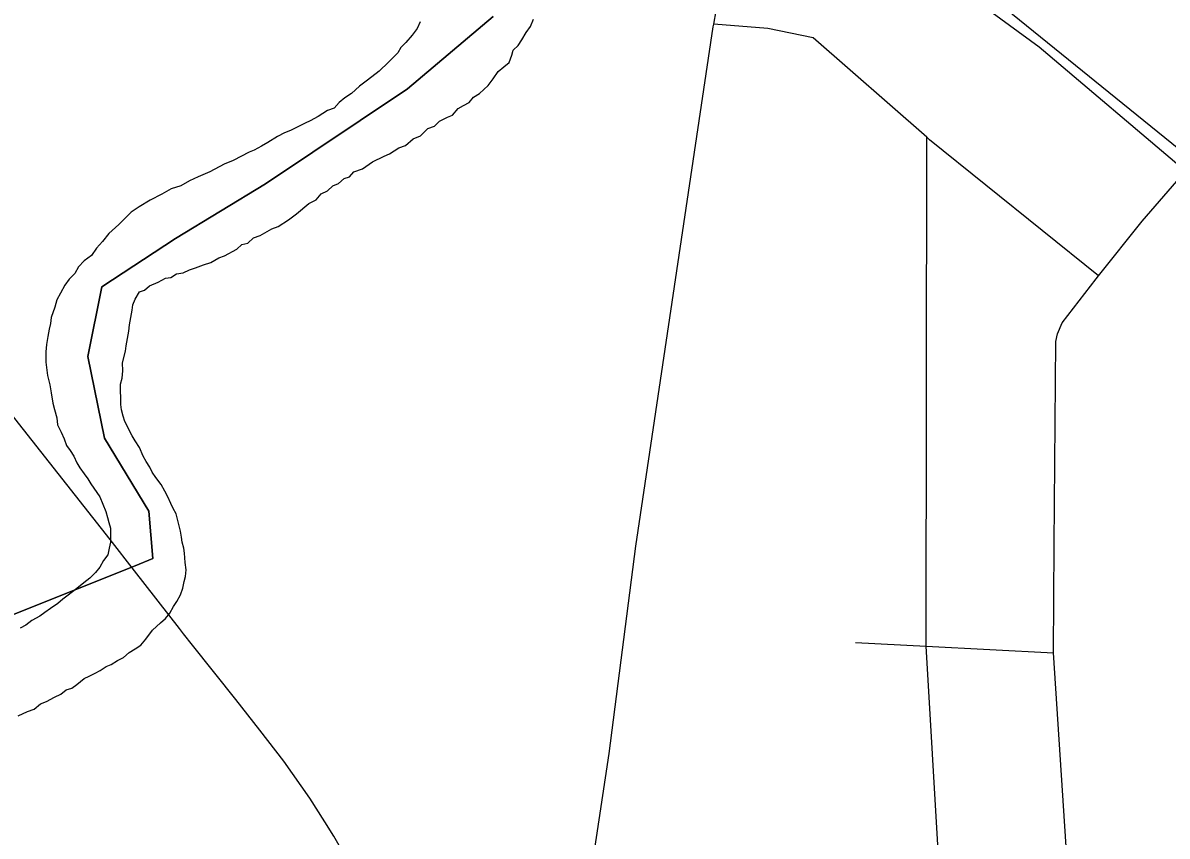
# Model space of a CAD drawing. Extents: x -59 to 82, y -3 to 49.
# Drawn here: x -54.529 to -53.935, y 46.78 to 47.202 of the extents above; entities that cross this region are included whole.
import ezdxf

# ---------------------------------------------------------------- set-up
doc = ezdxf.new("R2010")
doc.units = 0
for name, color, linetype in [('GM_X_City_Street', 7, 'Continuous'), ('GM_X_Corporation', 7, 'Continuous'), ('GM_X_Major_River', 7, 'Continuous'), ('GM_X_Rail_Line', 7, 'Continuous'), ('GM_X_State_Route', 7, 'Continuous')]:
    doc.layers.add(name, color=color, linetype=linetype)

msp = doc.modelspace()

# ---------------------------------------------------------------- linework, layer by layer
at = {"layer": 'GM_X_City_Street'}
for p, q in [((-54.17026, 47.20184), (-54.1579, 47.27056)), ((-54.00129, 47.18978), (-54.06942, 47.23997)), ((-54.21067, 46.93084), (-54.17052, 47.20042)), ((-54.17052, 47.20042), (-54.17026, 47.20184)), ((-54.14213, 47.1996), (-54.17026, 47.20184)), ((-54.11867, 47.19463), (-54.14213, 47.1996)), ((-54.05964, 47.14307), (-54.11867, 47.19463)), ((-53.92522, 47.12554), (-54.00129, 47.18978)), ((-54.05989, 46.87887), (-54.05964, 47.14307)), ((-54.0582, 47.1418), (-54.05964, 47.14307)), ((-53.97042, 47.0711), (-54.0582, 47.1418)), ((-53.94774, 47.09951), (-53.92522, 47.12554)), ((-53.97042, 47.0711), (-53.94774, 47.09951)), ((-53.98937, 47.04671), (-53.97163, 47.06959)), ((-53.97163, 47.06959), (-53.97042, 47.0711)), ((-53.99172, 47.04103), (-53.98937, 47.04671)), ((-53.9925, 47.03701), (-53.99172, 47.04103)), ((-53.99342, 46.93158), (-53.9925, 47.03701)), ((-54.22452, 46.82331), (-54.21067, 46.93084)), ((-53.99374, 46.87545), (-53.99342, 46.93158)), ((-54.09667, 46.88077), (-54.05989, 46.87887)), ((-54.05262, 46.75427), (-54.05989, 46.87887)), ((-54.05989, 46.87887), (-53.99374, 46.87545)), ((-53.98599, 46.75551), (-53.99374, 46.87545)), ((-54.2356, 46.75019), (-54.22452, 46.82331))]:
    msp.add_line(p, q, dxfattribs=at)
at = {"layer": 'GM_X_Corporation'}
for p, q in [((-54.2848, 47.20568), (-54.32934, 47.16813)), ((-54.32934, 47.16813), (-54.2848, 47.20568)), ((-54.32934, 47.16813), (-54.40303, 47.11896)), ((-54.40303, 47.11896), (-54.32934, 47.16813)), ((-54.40303, 47.11896), (-54.44991, 47.0905)), ((-54.44991, 47.0905), (-54.40303, 47.11896)), ((-54.44991, 47.0905), (-54.48808, 47.06553)), ((-54.48808, 47.06553), (-54.44991, 47.0905)), ((-54.48808, 47.06553), (-54.49542, 47.02937)), ((-54.49542, 47.02937), (-54.48808, 47.06553)), ((-54.49542, 47.02937), (-54.48676, 46.98689)), ((-54.48676, 46.98689), (-54.49542, 47.02937)), ((-54.48676, 46.98689), (-54.46371, 46.94906)), ((-54.46371, 46.94906), (-54.48676, 46.98689)), ((-54.46371, 46.94906), (-54.46163, 46.92438)), ((-54.46163, 46.92438), (-54.46371, 46.94906)), ((-54.47085, 46.9207), (-54.62746, 46.8582)), ((-54.62746, 46.8582), (-54.47085, 46.9207)), ((-54.46163, 46.92438), (-54.47085, 46.9207)), ((-54.47085, 46.9207), (-54.46163, 46.92438))]:
    msp.add_line(p, q, dxfattribs=at)
at = {"layer": 'GM_X_Major_River'}
for p, q in [((-54.26544, 47.20059), (-54.26396, 47.20441)), ((-54.32426, 47.1996), (-54.32689, 47.19615)), ((-54.32278, 47.20303), (-54.32426, 47.1996)), ((-54.26768, 47.19753), (-54.26544, 47.20059)), ((-54.33026, 47.19232), (-54.33289, 47.18963)), ((-54.32689, 47.19615), (-54.33026, 47.19232)), ((-54.27179, 47.19066), (-54.26992, 47.19371)), ((-54.26992, 47.19371), (-54.26768, 47.19753)), ((-54.33438, 47.18696), (-54.33926, 47.18197)), ((-54.33289, 47.18963), (-54.33438, 47.18696)), ((-54.27515, 47.18569), (-54.27442, 47.18835)), ((-54.27442, 47.18835), (-54.27179, 47.19066)), ((-54.33926, 47.18197), (-54.34415, 47.17737)), ((-54.27927, 47.17957), (-54.27663, 47.18187)), ((-54.27663, 47.18187), (-54.27515, 47.18569)), ((-54.34415, 47.17737), (-54.35018, 47.17275)), ((-54.2849, 47.17343), (-54.28228, 47.17726)), ((-54.28228, 47.17726), (-54.27927, 47.17957)), ((-54.35432, 47.16967), (-54.35846, 47.16582)), ((-54.35018, 47.17275), (-54.35432, 47.16967)), ((-54.29203, 47.16576), (-54.28752, 47.16999)), ((-54.28752, 47.16999), (-54.2849, 47.17343)), ((-54.36185, 47.16351), (-54.36486, 47.1612)), ((-54.35846, 47.16582), (-54.36185, 47.16351)), ((-54.29729, 47.16115), (-54.29505, 47.16383)), ((-54.29505, 47.16383), (-54.29203, 47.16576)), ((-54.37089, 47.15696), (-54.37579, 47.15387)), ((-54.36749, 47.15814), (-54.37089, 47.15696)), ((-54.36486, 47.1612), (-54.36749, 47.15814)), ((-54.30596, 47.15461), (-54.30296, 47.15806)), ((-54.30296, 47.15806), (-54.30032, 47.1596)), ((-54.30032, 47.1596), (-54.29729, 47.16115)), ((-54.37995, 47.15155), (-54.38259, 47.15038)), ((-54.37579, 47.15387), (-54.37995, 47.15155)), ((-54.31539, 47.14881), (-54.31276, 47.1515)), ((-54.31276, 47.1515), (-54.3086, 47.15344)), ((-54.3086, 47.15344), (-54.30596, 47.15461)), ((-54.39317, 47.14534), (-54.39694, 47.1434)), ((-54.39014, 47.14651), (-54.39317, 47.14534)), ((-54.38637, 47.14845), (-54.39014, 47.14651)), ((-54.38259, 47.15038), (-54.38637, 47.14845)), ((-54.32255, 47.1438), (-54.31879, 47.14764)), ((-54.31879, 47.14764), (-54.31539, 47.14881)), ((-54.40185, 47.14031), (-54.40524, 47.13837)), ((-54.39694, 47.1434), (-54.40185, 47.14031)), ((-54.33387, 47.13761), (-54.33047, 47.13878)), ((-54.33047, 47.13878), (-54.32633, 47.14224)), ((-54.32633, 47.14224), (-54.32255, 47.1438)), ((-54.41166, 47.13527), (-54.41997, 47.131)), ((-54.40902, 47.13643), (-54.41166, 47.13527)), ((-54.40524, 47.13837), (-54.40902, 47.13643)), ((-54.34746, 47.13025), (-54.34142, 47.13335)), ((-54.34142, 47.13335), (-54.33877, 47.13452)), ((-54.33877, 47.13452), (-54.33387, 47.13761)), ((-54.42451, 47.12906), (-54.43206, 47.12518)), ((-54.41997, 47.131), (-54.42451, 47.12906)), ((-54.35728, 47.12521), (-54.35274, 47.12677)), ((-54.35274, 47.12677), (-54.34746, 47.13025)), ((-54.4381, 47.12246), (-54.44264, 47.12051)), ((-54.43206, 47.12518), (-54.4381, 47.12246)), ((-54.36518, 47.11905), (-54.36218, 47.12174)), ((-54.36218, 47.12174), (-54.35953, 47.12253)), ((-54.35953, 47.12253), (-54.35728, 47.12521)), ((-54.45208, 47.11624), (-54.45699, 47.11353)), ((-54.44716, 47.11781), (-54.45208, 47.11624)), ((-54.44264, 47.12051), (-54.44716, 47.11781)), ((-54.37424, 47.11364), (-54.37084, 47.1152)), ((-54.37084, 47.1152), (-54.36821, 47.11788)), ((-54.36821, 47.11788), (-54.36518, 47.11905)), ((-54.46303, 47.11043), (-54.46869, 47.10695)), ((-54.45699, 47.11353), (-54.46303, 47.11043)), ((-54.38064, 47.10864), (-54.37686, 47.11058)), ((-54.37686, 47.11058), (-54.37424, 47.11364)), ((-54.47283, 47.10425), (-54.47922, 47.09773)), ((-54.46869, 47.10695), (-54.47283, 47.10425)), ((-54.39118, 47.10017), (-54.38704, 47.10325)), ((-54.38704, 47.10325), (-54.38064, 47.10864)), ((-54.47922, 47.09773), (-54.48449, 47.09312)), ((-54.39646, 47.0967), (-54.39118, 47.10017)), ((-54.48449, 47.09312), (-54.48786, 47.0889)), ((-54.40931, 47.09087), (-54.4059, 47.09204)), ((-54.4059, 47.09204), (-54.39986, 47.09552)), ((-54.39986, 47.09552), (-54.39646, 47.0967)), ((-54.49086, 47.08545), (-54.49348, 47.08163)), ((-54.48786, 47.0889), (-54.49086, 47.08545)), ((-54.42439, 47.0816), (-54.41798, 47.08508)), ((-54.41798, 47.08508), (-54.41534, 47.08739)), ((-54.41534, 47.08739), (-54.41231, 47.08818)), ((-54.41231, 47.08818), (-54.40931, 47.09087)), ((-54.49348, 47.08163), (-54.49725, 47.07893)), ((-54.43157, 47.07811), (-54.42742, 47.08043)), ((-54.42742, 47.08043), (-54.42439, 47.0816)), ((-54.50025, 47.07586), (-54.50211, 47.07243)), ((-54.49725, 47.07893), (-54.50025, 47.07586)), ((-54.44594, 47.07264), (-54.44254, 47.07419)), ((-54.44254, 47.07419), (-54.43951, 47.07536)), ((-54.43951, 47.07536), (-54.43535, 47.07693)), ((-54.43535, 47.07693), (-54.43157, 47.07811)), ((-54.50512, 47.06936), (-54.50736, 47.0663)), ((-54.50211, 47.07243), (-54.50512, 47.06936)), ((-54.46333, 47.066), (-54.45879, 47.06795)), ((-54.45879, 47.06795), (-54.45502, 47.06988)), ((-54.45502, 47.06988), (-54.45236, 47.07029)), ((-54.45236, 47.07029), (-54.44935, 47.07222)), ((-54.44935, 47.07222), (-54.44594, 47.07264)), ((-54.5096, 47.0621), (-54.51146, 47.05866)), ((-54.50736, 47.0663), (-54.5096, 47.0621)), ((-54.47085, 47.05909), (-54.46861, 47.06291)), ((-54.46861, 47.06291), (-54.46596, 47.0637)), ((-54.46596, 47.0637), (-54.46333, 47.066)), ((-54.51146, 47.05866), (-54.51256, 47.05485)), ((-54.47231, 47.05338), (-54.47196, 47.05604)), ((-54.47196, 47.05604), (-54.47085, 47.05909)), ((-54.5144, 47.04952), (-54.51475, 47.04648)), ((-54.51256, 47.05485), (-54.5144, 47.04952)), ((-54.47375, 47.04577), (-54.47231, 47.05338)), ((-54.51475, 47.04648), (-54.51548, 47.04343)), ((-54.47409, 47.04235), (-54.47375, 47.04577)), ((-54.5162, 47.03963), (-54.51691, 47.03544)), ((-54.51548, 47.04343), (-54.5162, 47.03963)), ((-54.47553, 47.03474), (-54.47409, 47.04235)), ((-54.51691, 47.03544), (-54.51725, 47.03164)), ((-54.51725, 47.03164), (-54.5172, 47.02632)), ((-54.47734, 47.02599), (-54.47588, 47.03208)), ((-54.47588, 47.03208), (-54.47553, 47.03474)), ((-54.5172, 47.02632), (-54.51678, 47.02215)), ((-54.4773, 47.02181), (-54.47734, 47.02599)), ((-54.51678, 47.02215), (-54.51637, 47.0195)), ((-54.47764, 47.01801), (-54.4773, 47.02181)), ((-54.51637, 47.0195), (-54.51518, 47.01458)), ((-54.51518, 47.01458), (-54.51438, 47.01041)), ((-54.47836, 47.01496), (-54.47764, 47.01801)), ((-54.47825, 47.00433), (-54.47836, 47.01496)), ((-54.51438, 47.01041), (-54.51356, 47.0051)), ((-54.51356, 47.0051), (-54.51277, 47.00169)), ((-54.47785, 47.00168), (-54.47825, 47.00433)), ((-54.51277, 47.00169), (-54.51159, 46.99753)), ((-54.51159, 46.99753), (-54.51117, 46.99374)), ((-54.47705, 46.99827), (-54.47785, 47.00168)), ((-54.47626, 46.99562), (-54.47705, 46.99827)), ((-54.51117, 46.99374), (-54.50923, 46.98996)), ((-54.50923, 46.98996), (-54.50768, 46.98656)), ((-54.47239, 46.98807), (-54.47626, 46.99562)), ((-54.50768, 46.98656), (-54.5065, 46.98315)), ((-54.47084, 46.98543), (-54.47239, 46.98807)), ((-54.46853, 46.98203), (-54.47084, 46.98543)), ((-54.5065, 46.98315), (-54.50458, 46.98052)), ((-54.50458, 46.98052), (-54.50265, 46.9775)), ((-54.46659, 46.9775), (-54.46853, 46.98203)), ((-54.50265, 46.9775), (-54.50109, 46.9741)), ((-54.50109, 46.9741), (-54.49955, 46.97146)), ((-54.46504, 46.97486), (-54.46659, 46.9775)), ((-54.46311, 46.97184), (-54.46504, 46.97486)), ((-54.49955, 46.97146), (-54.49724, 46.96844)), ((-54.49724, 46.96844), (-54.49532, 46.9658)), ((-54.46195, 46.96919), (-54.46311, 46.97184)), ((-54.46002, 46.96656), (-54.46195, 46.96919)), ((-54.45733, 46.96279), (-54.46002, 46.96656)), ((-54.49532, 46.9658), (-54.49377, 46.96316)), ((-54.49377, 46.96316), (-54.48915, 46.95638)), ((-54.45539, 46.95939), (-54.45733, 46.96279)), ((-54.48915, 46.95638), (-54.48603, 46.94882)), ((-54.45384, 46.95637), (-54.45539, 46.95939)), ((-54.45229, 46.95297), (-54.45384, 46.95637)), ((-54.48603, 46.94882), (-54.48524, 46.94579)), ((-54.45112, 46.95032), (-54.45229, 46.95297)), ((-54.44958, 46.94768), (-54.45112, 46.95032)), ((-54.48524, 46.94579), (-54.48445, 46.94314)), ((-54.48445, 46.94314), (-54.48366, 46.94011)), ((-54.44721, 46.93859), (-54.44958, 46.94768)), ((-54.48366, 46.94011), (-54.48359, 46.93289)), ((-54.44679, 46.93556), (-54.44721, 46.93859)), ((-54.48359, 46.93289), (-54.48431, 46.92985)), ((-54.44639, 46.93291), (-54.44679, 46.93556)), ((-54.4456, 46.92988), (-54.44639, 46.93291)), ((-54.48504, 46.92642), (-54.48728, 46.92336)), ((-54.48431, 46.92985), (-54.48504, 46.92642)), ((-54.44519, 46.92722), (-54.4456, 46.92988)), ((-54.44476, 46.92229), (-54.44519, 46.92722)), ((-54.48915, 46.91993), (-54.4914, 46.91725)), ((-54.48728, 46.92336), (-54.48915, 46.91993)), ((-54.44434, 46.9185), (-54.44476, 46.92229)), ((-54.4944, 46.91418), (-54.49741, 46.91187)), ((-54.4914, 46.91725), (-54.4944, 46.91418)), ((-54.44541, 46.91242), (-54.44468, 46.91508)), ((-54.44468, 46.91508), (-54.44434, 46.9185)), ((-54.50118, 46.90879), (-54.5057, 46.90533)), ((-54.49741, 46.91187), (-54.50118, 46.90879)), ((-54.44724, 46.90556), (-54.44614, 46.90899)), ((-54.44614, 46.90899), (-54.44541, 46.91242)), ((-54.51097, 46.90109), (-54.51474, 46.8984)), ((-54.50833, 46.9034), (-54.51097, 46.90109)), ((-54.5057, 46.90533), (-54.50833, 46.9034)), ((-54.45098, 46.89944), (-54.44911, 46.90212)), ((-54.44911, 46.90212), (-54.44724, 46.90556)), ((-54.51775, 46.89646), (-54.52039, 46.89454)), ((-54.51474, 46.8984), (-54.51775, 46.89646)), ((-54.45509, 46.89333), (-54.45284, 46.89601)), ((-54.45284, 46.89601), (-54.45098, 46.89944)), ((-54.52755, 46.88991), (-54.53057, 46.88836)), ((-54.52454, 46.89222), (-54.52755, 46.88991)), ((-54.52039, 46.89454), (-54.52454, 46.89222)), ((-54.46186, 46.88718), (-54.45772, 46.89102)), ((-54.45772, 46.89102), (-54.45509, 46.89333)), ((-54.46522, 46.88259), (-54.46186, 46.88718)), ((-54.47388, 46.87566), (-54.47087, 46.87759)), ((-54.47087, 46.87759), (-54.46785, 46.87952)), ((-54.46785, 46.87952), (-54.46522, 46.88259)), ((-54.48331, 46.86949), (-54.47991, 46.87142)), ((-54.47991, 46.87142), (-54.47689, 46.87297)), ((-54.47689, 46.87297), (-54.47388, 46.87566)), ((-54.49161, 46.86484), (-54.48897, 46.86639)), ((-54.48897, 46.86639), (-54.48595, 46.86832)), ((-54.48595, 46.86832), (-54.48331, 46.86949)), ((-54.50104, 46.85905), (-54.49728, 46.86213)), ((-54.49728, 46.86213), (-54.49463, 46.86329)), ((-54.49463, 46.86329), (-54.49161, 46.86484)), ((-54.51274, 46.85247), (-54.50934, 46.85403)), ((-54.50934, 46.85403), (-54.50671, 46.85633)), ((-54.50671, 46.85633), (-54.50368, 46.85712)), ((-54.50368, 46.85712), (-54.50104, 46.85905)), ((-54.5233, 46.84629), (-54.51992, 46.84898)), ((-54.51992, 46.84898), (-54.51689, 46.85015)), ((-54.51689, 46.85015), (-54.51274, 46.85247)), ((-54.53162, 46.84278), (-54.52671, 46.84511)), ((-54.52671, 46.84511), (-54.5233, 46.84629))]:
    msp.add_line(p, q, dxfattribs=at)
at = {"layer": 'GM_X_Rail_Line'}
msp.add_line((-53.7314, 46.97714), (-54.07372, 47.25432), dxfattribs=at)
at = {"layer": 'GM_X_State_Route'}
for p, q in [((-54.48381, 46.93422), (-54.56058, 47.03158)), ((-54.47121, 46.91806), (-54.48381, 46.93422)), ((-54.4478, 46.88806), (-54.47121, 46.91806)), ((-54.44569, 46.88536), (-54.4478, 46.88806)), ((-54.44104, 46.87939), (-54.44569, 46.88536)), ((-54.41856, 46.85124), (-54.44104, 46.87939)), ((-54.40604, 46.83533), (-54.41856, 46.85124)), ((-54.39352, 46.8192), (-54.40604, 46.83533)), ((-54.38015, 46.8001), (-54.39352, 46.8192)), ((-54.37232, 46.78777), (-54.38015, 46.8001)), ((-54.36763, 46.78037), (-54.37232, 46.78777)), ((-54.34768, 46.74599), (-54.36763, 46.78037))]:
    msp.add_line(p, q, dxfattribs=at)

doc.saveas('drawing.dxf')
